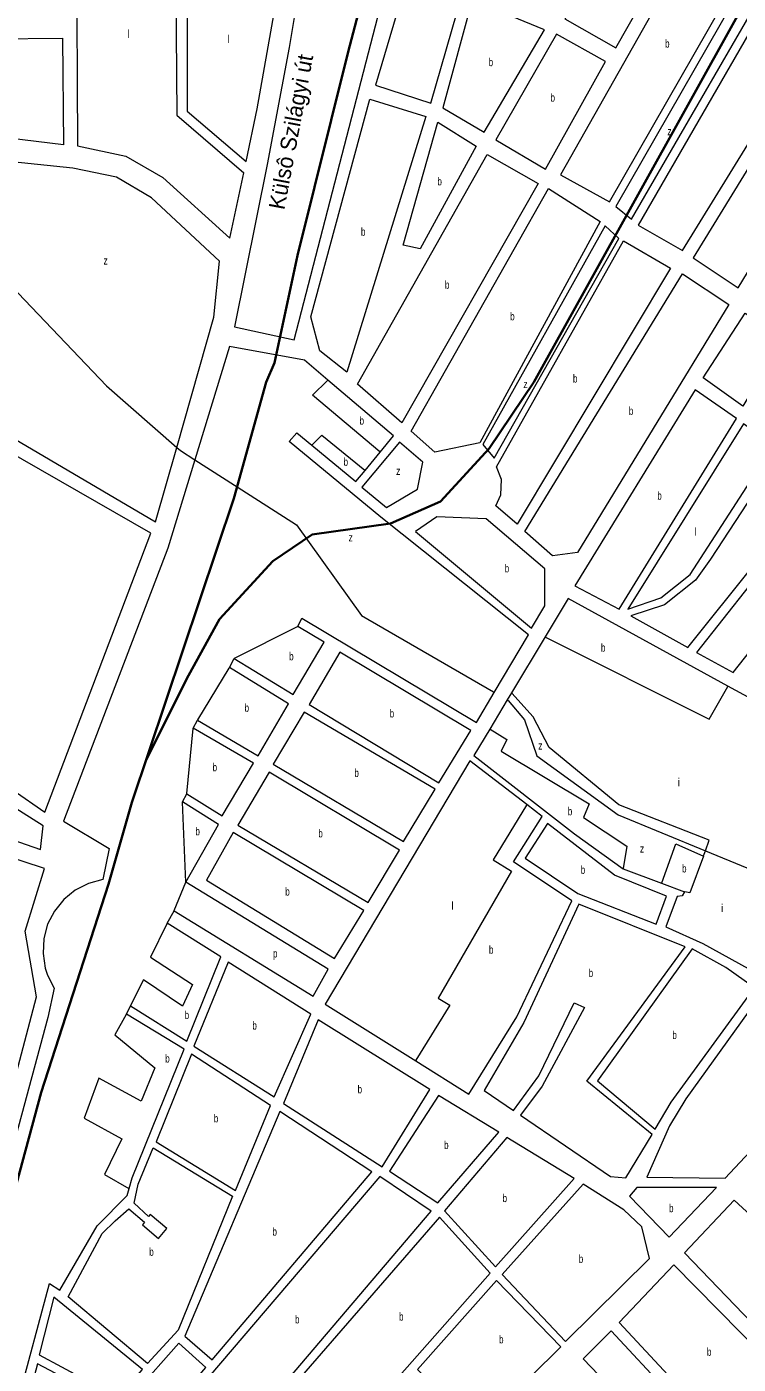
# Model space of a CAD drawing. Extents: x 639657 to 671642, y 222838 to 252123.
# Drawn here: x 654887 to 655776, y 246773 to 248444 of the extents above; entities that cross this region are included whole.
import ezdxf
from ezdxf.enums import TextEntityAlignment as Align

# ---------------------------------------------------------------- set-up
doc = ezdxf.new("R2010")
doc.units = 0
doc.header["$LTSCALE"] = 4
for name, color, linetype, lineweight in [('1', 7, 'Continuous', 13), ('15', 7, 'Continuous', 13), ('21', 7, 'Continuous', 13), ('57', 7, 'Continuous', 35)]:
    doc.layers.add(name, color=color, linetype=linetype, lineweight=lineweight)
doc.layers.add('22', color=7, linetype='Continuous')
doc.layers.add('7', color=7, linetype='Continuous')

msp = doc.modelspace()

# ---------------------------------------------------------------- linework, layer by layer
at = {"layer": '1'}
for p, q in [((655220.991, 248052.931), (655593.699, 249491.186)), ((654605.64, 248085.308), (655047.7, 247825.53)), ((655047.7, 247825.53), (655074.244, 247918.497)), ((655926.17, 247531.39), (655763.264, 247620.354)), ((655487.243, 247602.984), (655465.381, 247566.595)), ((655530.89, 247457.27), (655511.625, 247472.142))]:
    msp.add_line(p, q, dxfattribs=at)
for points in [[(655518.853, 250022.512), (655464.099, 249770.873), (655252.13, 248973.95), (655228.91, 248893.87), (655225.93, 248854.71), (655237.04, 248807.6), (655242.79, 248767.03), (655246.6, 248709.83), (655240.95, 248605.7), (655230.5, 248513.45), (655214.88, 248417.99), (655187.37, 248271.76), (655146.21, 248069.05), (655220.991, 248052.931)], [(655072.529, 248540.021), (654948.97, 248538.73), (654950.22, 248295.32), (655010.58, 248282.37), (655056.98, 248255.69), (655140.54, 248179.94), (655157.892, 248261.57)], [(655072.529, 248540.021), (655074.159, 248333.631), (655157.892, 248261.57)], [(655160.91, 248275.768), (655174.9, 248341.58), (655210.25, 248541.46), (655087.187, 248540.175)], [(655087.187, 248540.175), (655087.187, 248338.52), (655160.91, 248275.768)], [(655074.244, 247918.497), (655120.66, 248081.06), (655127.66, 248151.01), (655042.6, 248230.38), (654998.88, 248256.12), (654944.2, 248267.56), (654868.02, 248275.3), (654830.91, 248282.87), (654769.72, 248304.57), (654587, 248420.14), (654572.346, 248397.531)], [(655233.72, 248027.54), (655140.03, 248044.65), (655096.87, 247902.991)], [(655328.36, 247912.327), (655345.24, 247932.81), (655263.049, 248002.627), (655233.72, 248027.54)], [(655471.064, 247612.363), (655513.75, 247684.43), (655329.41, 247831.28), (655214.65, 247925.73), (655224.33, 247936.55), (655243.032, 247921.131)], [(655243.032, 247921.131), (655298.16, 247875.68), (655309.79, 247889.793), (655328.36, 247912.327)], [(655096.87, 247902.991), (655063.23, 247792.58), (654932.82, 247451.47), (654989.569, 247417.175), (654981.799, 247378.435), (654963.883, 247373.645), (654947.354, 247365.234), (654932.935, 247353.57), (654921.257, 247339.164), (654912.829, 247322.644), (654908.019, 247304.733), (654907.039, 247286.213), (654909.931, 247267.895), (654912.796, 247259.062), (654920.986, 247242.872), (654913.11, 247206.25), (654743.815, 246580.685)], [(655763.264, 247620.354), (655563.29, 247729.56), (655534.556, 247681.733), (655492.675, 247612.026), (655487.243, 247602.984)], [(655145.8, 247654.81), (655219.92, 247609.61), (655258.57, 247675.03), (655225.75, 247694.81)], [(655225.75, 247694.81), (655230.65, 247705.23), (655448.91, 247574.96), (655471.064, 247612.363)], [(655100.07, 247577.57), (655176.02, 247533.19), (655213.96, 247598.22), (655140.11, 247643.31), (655145.8, 247654.81)], [(655086.63, 247485.51), (655131.03, 247458.27), (655170.1, 247523.9), (655094.91, 247567.8), (655100.07, 247577.57)], [(654908.94, 247392.18), (654345.96, 247576.88), (654277.13, 247438.45), (654231.854, 247347.39)], [(655465.381, 247566.595), (655445.63, 247533.72), (655571.45, 247435.58), (655632.06, 247391.75), (655680.324, 247373.877), (655708.83, 247363.32)], [(655511.625, 247472.142), (655440.55, 247527.01), (655259.55, 247223), (655372.908, 247152.195)], [(655085.75, 247375.47), (655126.56, 247447.21), (655081.23, 247475.61), (655086.63, 247485.51)], [(655372.908, 247152.195), (655439.5, 247110.6), (655499.31, 247207.13), (655568.11, 247352.05), (655495.03, 247400.48), (655530.89, 247457.27)], [(654231.854, 247347.39), (654196.7, 247276.69), (654195.63, 247276.69), (654345.72, 247192.11), (654352.7, 247198.04), (654817.54, 246924.99), (654899.08, 247232.02), (654884.93, 247314.21), (654908.94, 247392.18)], [(655070.9, 247339.27), (655244.74, 247232.67), (655263.67, 247266.62), (655085.75, 247375.47)], [(655708.83, 247363.32), (655706.09, 247358.14), (655699.88, 247357.22), (655685.42, 247319.3), (655731.9, 247298.51), (655800.39, 247260.77), (655839.304, 247371.528)], [(655709.86, 247294.65), (655576.94, 247347.64), (655508.16, 247199.92), (655458.54, 247115.08), (655495.307, 247090.041)], [(655016.31, 247220.59), (655086.78, 247176.64), (655129.36, 247282.03), (655062.13, 247323.86), (655070.9, 247339.27)], [(655503.815, 247084.248), (655616.37, 247007.6), (655635.46, 247005.86), (655668.42, 247060.06), (655586.82, 247126.44), (655709.86, 247294.65)], [(655014.862, 246992.351), (655018.63, 247005.76), (655083.44, 247166.52), (655011.26, 247210.24), (655016.31, 247220.59)], [(655495.307, 247090.041), (655526.87, 247133.112), (655571.15, 247224.594), (655584.006, 247218.876), (655531.155, 247120.248), (655503.815, 247084.248)], [(654884.664, 246591.267), (654835.52, 246578.88), (654915.2, 246874.02), (654927.93, 246865.34), (654974.79, 246946.08), (655012.4, 246983.59), (655014.862, 246992.351)]]:
    msp.add_lwpolyline(points, dxfattribs=at)
for points in [[(655682.45, 248663.99), (655559.36, 248454.12), (655623.1, 248417.77), (655738.09, 248620.17)], [(655752.81, 248610.57), (655554.01, 248259.16), (655615.07, 248225.51), (655810.44, 248566.49)], [(655388.75, 248594.73), (655322.53, 248371.1), (655391.71, 248348.69), (655456.86, 248574.47)], [(655623.196, 248219.488), (655642.568, 248203.737), (655839.686, 248543.935), (655819.688, 248562.518)], [(655846.88, 248535.74), (655650.91, 248196.31), (655706.61, 248164.31), (655910.4, 248496.2)], [(655924.33, 248489.14), (655719.78, 248155.23), (655776.19, 248117.72), (655981.09, 248454.45)], [(655443.44, 248477.32), (655406.72, 248342.7), (655458.67, 248312.33), (655534.04, 248440.29)], [(654846.76, 248307.09), (654844.92, 248429.06), (654931.4, 248429.69), (654932.63, 248296.71)], [(655549.05, 248434.83), (655473.12, 248302.58), (655535.24, 248266.25), (655610.11, 248400.65)], [(655385.71, 248332.08), (655286.74, 248012.49), (655253.25, 248039.17), (655241.99, 248081.49), (655315.45, 248353.42)], [(655378.37, 248166.67), (655357.44, 248171.09), (655400.72, 248325.01), (655448.36, 248294.66)], [(655526.01, 248248.04), (655355.68, 247949.09), (655300.26, 247997.47), (655462.28, 248284.38)], [(655603.65, 248200.87), (655453, 247924.31), (655396.86, 247912.51), (655367.4, 247938.97), (655538.87, 248242.05)], [(655456.876, 247922.145), (655471.16, 247904.992), (655626.855, 248179.437), (655609.715, 248195.161)], [(655691.44, 248142.37), (655499.81, 247822.49), (655472.89, 247845.43), (655479.2, 247859.02), (655480.1, 247878.56), (655473.98, 247894.4), (655632.53, 248176.54)], [(655764.26, 248096.84), (655575.04, 247787.37), (655543.96, 247783.03), (655509.34, 247813.48), (655706.45, 248135.3)], [(654909.36, 247462.87), (655041.68, 247811.33), (654563.19, 248085.96), (654385.31, 247806.56), (654869.84, 247490.43)], [(655784.62, 248086.16), (655833.15, 248054.84), (655781.67, 247970.11), (655732.09, 248005.24)], [(655774.04, 247954.45), (655722.16, 247990.21), (655571.94, 247745.32), (655627.27, 247716.24)], [(655880.69, 247877.38), (655782.71, 247947.8), (655637.99, 247716.35), (655679.51, 247730.56), (655715.95, 247759.57), (655809.09, 247903.5), (655817.94, 247896.07), (655741.6, 247778.98), (655722.73, 247752.6), (655683.75, 247721.86), (655641.71, 247708.02), (655713, 247668.37)], [(655381.75, 247900.12), (655352.81, 247924.95), (655305.51, 247868.89), (655336.39, 247843.22), (655374.98, 247866.35)], [(655929.04, 247838.36), (655888.47, 247870.37), (655723.77, 247662.04), (655769.64, 247637.38)], [(655372.66, 247813.31), (655517.75, 247692.84), (655534.22, 247720.47), (655534.24, 247766.84), (655461.03, 247829.22), (655399.5, 247831.83)], [(655441.72, 247564.59), (655278.18, 247662.77), (655239.53, 247597.35), (655402, 247499.37)], [(655397.36, 247491.38), (655233.62, 247587.64), (655194.76, 247522.64), (655357.64, 247425.95)], [(654907.06, 247445.54), (654756.61, 247540.47), (654732.52, 247475.63), (654903.99, 247416.1)], [(655352.59, 247415.38), (655189.7, 247512.51), (655150.42, 247446.65), (655313.3, 247349.96)], [(655621.41, 247384.14), (655537.47, 247448.77), (655509.78, 247405.35), (655575.75, 247360.93), (655673.39, 247322.62), (655686.58, 247357.95)], [(655308.03, 247339.82), (655144.93, 247437.37), (655111.53, 247377.8), (655271.32, 247279.7)], [(655760.46, 247268.75), (655718.67, 247291.94), (655600.1, 247127), (655672.43, 247066.54), (655692.07, 247100.22), (655796.47, 247243.13)], [(655241.87, 247210.16), (655138.48, 247275.35), (655095.63, 247170.29), (655196.06, 247106.9)], [(655903.1, 247158.33), (655805.75, 247236.57), (655710.46, 247104.48), (655689.97, 247071.01), (655661.82, 247006.55), (655759.56, 247005.37)], [(655390.37, 247116.12), (655251.15, 247203.39), (655207.71, 247098.64), (655330.78, 247019.58)], [(655191.44, 247096.12), (655092.72, 247160.18), (655048.46, 247050.7), (655147.58, 246990.08)], [(655477, 247062.89), (655401.58, 247108.93), (655340.05, 247014.09), (655400.62, 246974.77)], [(655318.19, 247013.45), (655203.08, 247088.72), (655084.24, 246808.08), (655118.37, 246778.58)], [(655026.13, 246997.76), (655044.88, 247043.15), (655144, 246982.96), (655076.03, 246815.73), (655037.82, 246773.71), (654938.5, 246857.08), (654980.88, 246936.27), (654997.03, 246952.31), (655014.26, 246966.95), (655033.91, 246950.32), (655031.43, 246947.07), (655051.24, 246930.1), (655061.84, 246942.65), (655040.9, 246960.05), (655038.89, 246957.44), (655021.06, 246974.06)], [(655571.17, 247005.22), (655486.92, 247056.33), (655409.07, 246964.77), (655472.48, 246894.78)], [(655392.36, 246964.17), (655327.89, 247007.53), (655014.57, 246640.4), (655050.07, 246649.12), (655164.1, 246696.18)], [(655633.03, 246965.91), (655582.16, 246998.03), (655480.93, 246885.2), (655560.32, 246801.21), (655665.07, 246905.06), (655655.51, 246944.46)], [(655748.95, 246993.68), (655649.5, 246993.98), (655639.95, 246983.15), (655689.91, 246931.92)], [(655839.01, 246915.58), (655770.95, 246978.01), (655708.94, 246912.15), (655814.07, 246802.86), (655890.64, 246748.24), (655902.69, 246742.78), (655915.33, 246767.59), (655927.82, 246833.18)], [(655466.12, 246886.56), (655402.49, 246956.76), (655178.02, 246698.25), (655298.78, 246711.47), (655311.63, 246712.03)], [(655806.95, 246784.12), (655695.57, 246897.2), (655627.41, 246825.05), (655771.73, 246669.8), (655849.67, 246752.13)], [(655554.38, 246794.71), (655473.7, 246877.62), (655375.02, 246766.32), (655419.36, 246720.39), (655470.25, 246733.99), (655516.77, 246757.63)], [(655031.44, 246766.31), (654920.48, 246856.67), (654902.39, 246784.73), (654958.05, 246754.89), (654952.98, 246745.61), (654900.32, 246773.41), (654854.51, 246600.39), (654893.96, 246609.58)], [(655761.32, 246659.82), (655617.21, 246814.65), (655582.37, 246779.53), (655729.68, 246626.23)], [(655110.72, 246768.78), (655076.76, 246799.39), (654912.99, 246614.28), (654996.61, 246635.07)]]:
    msp.add_lwpolyline(points, close=True, dxfattribs=at)
at = {"layer": '15'}
msp.add_line((654610.69, 248389.48), (654986.28, 247995.29), dxfattribs=at)
for points in [[(654986.28, 247995.29), (655074.244, 247918.497), (655078.72, 247914.59)], [(655078.72, 247914.59), (655096.87, 247902.991), (655165.83, 247858.92)], [(655165.83, 247858.92), (655223.84, 247821.85), (655305.13, 247708.56)], [(655305.13, 247708.56), (655470.07, 247612.94), (655471.064, 247612.363)], [(655487.243, 247602.984), (655488.25, 247602.402), (655488.6, 247602.2)], [(655488.6, 247602.2), (655508.74, 247578.18), (655524.25, 247533.14), (655626.14, 247459.34), (655735.029, 247414.484)], [(655735.029, 247414.484), (655838.3, 247371.942), (655839.304, 247371.528)]]:
    msp.add_lwpolyline(points, dxfattribs=at)
at = {"layer": '21'}
for points in [[(655328.36, 247912.327), (655327.861, 247912.75), (655244.046, 247983.609), (655262.549, 248002.127), (655263.049, 248002.627)], [(655243.032, 247921.131), (655243.532, 247921.631), (655255.473, 247933.58), (655309.29, 247890.196), (655309.79, 247889.793)], [(655145.8, 247654.81), (655146.3, 247655.06), (655225.25, 247694.56), (655225.75, 247694.81)], [(655534.556, 247681.733), (655535.056, 247681.483), (655739.7, 247579.088), (655762.978, 247619.854), (655763.264, 247620.354)], [(655100.07, 247577.57), (655100.375, 247578.07), (655139.805, 247642.81), (655140.11, 247643.31)], [(655735.029, 247414.484), (655739.7, 247427.571), (655626.857, 247471.882), (655539.725, 247543.353), (655519.727, 247581.946), (655493.125, 247611.526), (655492.675, 247612.026)], [(655086.63, 247485.51), (655086.68, 247486.01), (655094.86, 247567.3), (655094.91, 247567.8)], [(655465.381, 247566.595), (655465.881, 247566.287), (655486.874, 247553.358), (655479.732, 247539.064), (655589.718, 247473.312), (655582.576, 247456.159), (655636.855, 247420.424), (655632.144, 247392.25), (655632.06, 247391.75)], [(655085.75, 247375.47), (655081.253, 247475.11), (655081.23, 247475.61)], [(655511.625, 247472.142), (655511.321, 247471.642), (655469.733, 247403.271), (655492.588, 247388.977), (655401.171, 247230.313), (655415.454, 247221.737), (655373.214, 247152.695), (655372.908, 247152.195)], [(655680.324, 247373.877), (655680.506, 247374.377), (655698.276, 247423.283), (655732.558, 247407.559)], [(655732.558, 247407.559), (655732.736, 247408.059), (655735.029, 247414.484)], [(655732.558, 247407.559), (655715.417, 247361.818), (655709.33, 247363.206), (655708.83, 247363.32)], [(655070.9, 247339.27), (655071.105, 247339.77), (655085.75, 247375.47)], [(655062.13, 247323.86), (655061.882, 247323.36), (655041.216, 247281.771), (655094.067, 247247.465), (655081.211, 247220.306), (655032.646, 247253.183), (655016.561, 247221.09), (655016.31, 247220.59)], [(655011.26, 247210.24), (655010.981, 247209.74), (654996.936, 247184.571), (655046.93, 247143.119), (655029.789, 247101.666), (654976.939, 247130.254), (654958.369, 247080.225), (655005.506, 247054.496), (654984.081, 247010.184), (655014.362, 246992.641), (655014.862, 246992.351)]]:
    msp.add_lwpolyline(points, dxfattribs=at)
at = {"layer": '57'}
for points in [[(655715.093, 250624.239), (655672, 250536.957), (655637.983, 250441.953), (655614.758, 250340.932), (655593.263, 250244.746), (655589.098, 250204.32), (655582.258, 250074.479), (655587.936, 249878.237), (655584.382, 249783.128), (655583.098, 249686.303), (655583.909, 249612.539), (655585.405, 249564.689), (655561.509, 249440.602), (655497.818, 249202.735), (655423.418, 248925.604), (655357.104, 248674.076), (655288.469, 248412.589), (655225.274, 248158.202), (655196.208, 248024.165), (655185.854, 248000)], [(655520.687, 248000), (655841.245, 248577.285), (656096.335, 249024.953), (656233.435, 249252.599), (656269.015, 249314.846), (656284.818, 249347.258), (656304.954, 249393.894), (656326.261, 249447.646), (656337.063, 249507.985), (656342.743, 249568.911), (656347.266, 249625.854), (656352.088, 249685.929), (656353.853, 249698.738), (656370.628, 249821.996), (656383.663, 249872.359), (656404.892, 249908.454), (656428.387, 249941.979), (656447.539, 249959.285), (656475.534, 249980.548), (656520.931, 250009.44), (656560.619, 250035.219), (656599.168, 250060.718), (656639.107, 250078.806), (656651.454, 250084.146)], [(655185.854, 248000), (655145.465, 247854.623), (655018.214, 247474.636), (654988.848, 247372.784), (654904.667, 247112.277), (654743.156, 246515.855), (654641.355, 246112.363), (654473.971, 245547.279), (654175.421, 244275.106), (654105.923, 244078.257), (653994.921, 243851.951)], [(655036.105, 247528.059), (655088.694, 247633.292), (655127.848, 247703.805), (655194.411, 247776.277), (655243.353, 247809.575), (655341.239, 247823.286), (655403.886, 247850.707), (655464.575, 247917.303), (655520.687, 248000)]]:
    msp.add_lwpolyline(points, dxfattribs=at)

# ---------------------------------------------------------------- texts
at = {"layer": '22'}
msp.add_text('Külsô Szilágyi út', height=20, rotation=79.35, dxfattribs=at).set_placement((655226.756, 248310.844), align=Align.CENTER)
at = {"layer": '7'}
for s, p in [('l', (655012.226, 248430.179)), ('l', (655137.614, 248423.661)), ('l', (655721.347, 247808.085)), ('i', (655700.34, 247495.165)), ('l', (655417.518, 247340.789)), ('i', (655754.619, 247337.93))]:
    msp.add_text(s, height=10, dxfattribs=at).set_placement(p)
for s, width, p in [('b', 0.75, (655684.637, 248418.04)), ('b', 0.75, (655464.099, 248394.825)), ('b', 0.75, (655541.426, 248350.54)), ('z', 0.8, (655687.485, 248308.496)), ('b', 0.75, (655400.061, 248245.84)), ('b', 0.75, (655304.465, 248182.955)), ('z', 0.8, (654982.642, 248146.965)), ('b', 0.75, (655409.404, 248116.735)), ('b', 0.75, (655490.989, 248077.28)), ('z', 0.8, (655507.507, 247992.598)), ('b', 0.75, (655569.455, 247999.515)), ('b', 0.75, (655639.325, 247959.165)), ('b', 0.75, (655302.725, 247946.979)), ('b', 0.75, (655282.727, 247895.521)), ('z', 0.8, (655348.433, 247884.085)), ('b', 0.75, (655674.901, 247853.225)), ('z', 0.8, (655288.963, 247801.058)), ('b', 0.75, (655484.145, 247762.335)), ('b', 0.75, (655214.698, 247652.54)), ('b', 0.75, (655604.438, 247663.292)), ('b', 0.75, (655158.991, 247588.217)), ('b', 0.75, (655340.397, 247581.07)), ('z', 0.8, (655526.076, 247540.907)), ('b', 0.75, (655118.996, 247513.888)), ('b', 0.75, (655296.295, 247506.795)), ('b', 0.75, (655563.014, 247458.887)), ('b', 0.75, (655097.57, 247433.842)), ('b', 0.75, (655251.194, 247431.235)), ('z', 0.8, (655653.203, 247412.26)), ('b', 0.75, (655579.18, 247385.695)), ('b', 0.75, (655705.853, 247387.417)), ('b', 0.75, (655209.824, 247358.535)), ('b', 0.75, (655464.455, 247285.928)), ('p', 0.75, (655194.489, 247281.178)), ('b', 0.75, (655589.11, 247256.796)), ('b', 0.75, (655084.081, 247204.27)), ('b', 0.75, (655168.777, 247191.125)), ('b', 0.75, (655693.725, 247179.24)), ('b', 0.75, (655059.798, 247149.953)), ('b', 0.75, (655300.273, 247111.485)), ('b', 0.75, (655120.547, 247075.13)), ('b', 0.75, (655408.412, 247041.85)), ('b', 0.75, (655481.451, 246975.555)), ('b', 0.75, (655689.611, 246962.95)), ('b', 0.75, (655193.856, 246933.65)), ('b', 0.75, (655039.844, 246908.43)), ('b', 0.75, (655576.725, 246899.62)), ('b', 0.75, (655222.085, 246823.965)), ('b', 0.75, (655352.05, 246827.505)), ('b', 0.75, (655477.1, 246799.005)), ('b', 0.75, (655736.906, 246783.5))]:
    msp.add_text(s, height=10, dxfattribs=dict(at, width=width)).set_placement(p)

doc.saveas('drawing.dxf')
